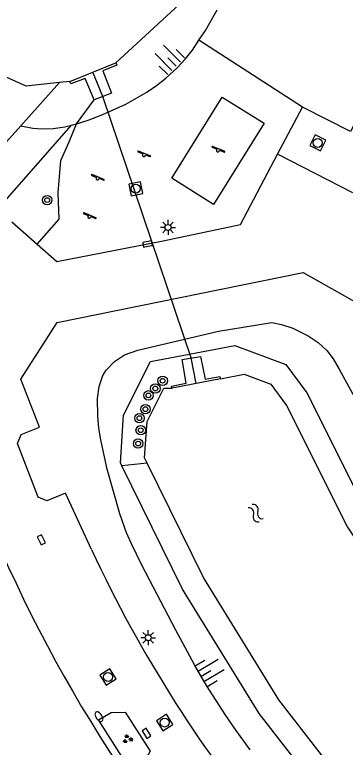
# Model space of a CAD drawing. Extents: x 126000 to 131009, y 393000 to 395500.
# Drawn here: x 130455.1 to 130482.9, y 394946.8 to 395008.4 of the extents above; entities that cross this region are included whole.
import ezdxf

# ---------------------------------------------------------------- set-up
doc = ezdxf.new("R2010")
doc.units = 0
for name, color, linetype in [('gg-knt-BGT kruinlijn', 7, 'Continuous'), ('gg-knt-verharding', 7, 'Continuous'), ('gg-knt-verharding nz', 7, 'Continuous'), ('gg-kntw-beschoeiing', 7, 'Continuous'), ('gg-kwrk-duiker nz buis', 7, 'Continuous'), ('gg-kwrk-uitstroombak niveau min 01', 7, 'Continuous'), ('gt-grn-groengrens', 7, 'Continuous'), ('gt-symb-boom', 7, 'Continuous'), ('gt-symb-brandkraan', 7, 'Continuous'), ('gt-symb-groenvak', 7, 'Continuous'), ('gt-symb-kolk', 7, 'Continuous'), ('gt-symb-lichtmast', 7, 'Continuous'), ('gt-symb-rioolschacht', 7, 'Continuous'), ('gt-symb-speelvoorziening', 7, 'Continuous'), ('gt-symb-talud symbool', 7, 'Continuous'), ('gt-symb-watersymbool', 7, 'Continuous')]:
    doc.layers.add(name, color=color, linetype=linetype)

# ---------------------------------------------------------------- blocks, each defined once
blk = doc.blocks.new('gt0-WA')
at = {"layer": 'gt-symb-watersymbool'}
for centre, start, end in [((-0.323, 0.022), 28.07249, 151.92751), ((0.427, 0.422), 208.07248, 331.92751), ((-0.323, -0.428), 28.07249, 151.92751), ((0.427, -0.028), 208.07248, 331.92751)]:
    blk.add_arc(centre, 0.425, start, end, dxfattribs=at)
blk = doc.blocks.new('gt0-BOOM')
at = {"layer": 'gt-symb-boom'}
for radius in [0.4, 0.2]:
    blk.add_circle((0, 0), radius, dxfattribs=at)
blk = doc.blocks.new('gt0-KOLK')
at = {"layer": 'gt-symb-kolk'}
blk.add_lwpolyline([(0, 0), (0.375, 0), (0.375, 0.4), (-0.375, 0.4), (-0.375, 0), (0, 0)], dxfattribs=at)
blk = doc.blocks.new('gt0-LMAST')
at = {"layer": 'gt-symb-lichtmast'}
for p, q in [((-0.005, 0.246), (-0.005, 0.621)), ((-0.182, 0.173), (-0.447, 0.438)), ((0.172, 0.173), (0.437, 0.438)), ((-0.255, -0.004), (-0.63, -0.004)), ((-0.182, -0.181), (-0.447, -0.446)), ((-0.005, -0.254), (-0.005, -0.629)), ((0.437, -0.446), (0.172, -0.181)), ((0.245, -0.004), (0.62, -0.004))]:
    blk.add_line(p, q, dxfattribs=at)
blk.add_circle((-0.005, -0.004), 0.25, dxfattribs=at)
blk = doc.blocks.new('gt0-SV')
at = {"layer": 'gt-symb-speelvoorziening'}
for p, q in [((-0.477, 0.255), (-0.08, 0.096)), ((0.542, -0.076), (-0.449, 0.324)), ((0.125, 0.014), (0.515, -0.143))]:
    blk.add_line(p, q, dxfattribs=at)
for centre, radius, start, end in [((-0.466, 0.291), 0.0369, 63.6251, 252.66016), ((-0.002, -0.005), 0.128, 127.68665, 8.59861), ((0.531, -0.111), 0.0363, 243.50852, 72.54358)]:
    blk.add_arc(centre, radius, start, end, dxfattribs=at)
blk = doc.blocks.new('gt0-BR')
at = {"layer": 'gt-symb-brandkraan'}
for centre, radius, start, end in [((-0.244, 0), 0.206, 107.56694, 252.43307), ((0.599, -2.664), 3, 106.89205, 107.56694), ((0, -0.691), 0.938, 73.10799, 106.89205), ((-0.599, -2.664), 3, 72.43309, 73.10799), ((0.244, 0), 0.206, 287.56695, 72.43309), ((0.599, 2.664), 3, 252.43307, 253.10797), ((0, 0.691), 0.938, 253.10797, 286.89206), ((-0.599, 2.664), 3, 286.89206, 287.56695)]:
    blk.add_arc(centre, radius, start, end, dxfattribs=at)
blk = doc.blocks.new('gt0-RS')
at = {"layer": 'gt-symb-rioolschacht'}
blk.add_lwpolyline([(-0.5, -0.5), (0.5, -0.5), (0.5, 0.5), (-0.5, 0.5)], close=True, dxfattribs=at)
blk.add_circle((0, 0), 0.375, dxfattribs=at)
blk = doc.blocks.new('gt0-GRVAK')
at = {"layer": 'gt-symb-groenvak'}
for p, q in [((-0.11, 0.189), (-0.228, 0.24)), ((-0.182, 0.153), (0.088, 0.153)), ((-0.091, 0.211), (-0.156, 0.322)), ((-0.047, 0.214), (-0.047, 0.393)), ((-0.004, 0.211), (0.061, 0.322)), ((0.015, 0.189), (0.133, 0.24)), ((0.262, -0.052), (0.197, 0.059)), ((0.305, -0.049), (0.305, 0.13)), ((0.349, -0.052), (0.414, 0.059)), ((-0.245, -0.228), (-0.363, -0.177)), ((-0.318, -0.264), (-0.047, -0.264)), ((-0.226, -0.206), (-0.291, -0.095)), ((-0.183, -0.203), (-0.183, -0.024)), ((-0.139, -0.206), (-0.074, -0.095)), ((-0.12, -0.228), (-0.002, -0.177)), ((0.243, -0.074), (0.125, -0.023)), ((0.17, -0.11), (0.441, -0.11)), ((0.368, -0.074), (0.486, -0.023))]:
    blk.add_line(p, q, dxfattribs=at)
blk = doc.blocks.new('gt0-TALUD_1')
at = {"layer": 'gt-symb-talud symbool'}
for p, q in [((-1, -1), (-1, 0)), ((-0.5, -2), (-0.5, 0)), ((0, -1), (0, 0)), ((0.5, -2), (0.5, 0)), ((1, -1), (1, 0))]:
    blk.add_line(p, q, dxfattribs=at)

msp = doc.modelspace()

# ---------------------------------------------------------------- linework, layer by layer
at = {"layer": 'gg-knt-BGT kruinlijn'}
msp.add_line((130459.9, 394999.113), (130460.32, 394999.214), dxfattribs=at)
for points in [[(130470.586, 395006.241), (130471.134, 395007.063), (130472.133, 395008.811)], [(130462.524, 395000), (130464.448, 395000.882), (130466.21, 395001.883), (130467.037, 395002.445), (130467.819, 395003.052), (130468.773, 395003.928), (130469.431, 395004.65), (130470.037, 395005.418), (130470.586, 395006.241)], [(130460.32, 394999.214), (130461.292, 394999.524), (130462.524, 395000)], [(130455.635, 394999.064), (130456.634, 394998.871), (130457.377, 394998.808), (130458.36, 394998.837), (130459.342, 394998.979), (130459.9, 394999.113)], [(130474.904, 394946.648), (130473.711, 394948.252), (130472.835, 394949.507), (130471.231, 394952.042), (130470.227, 394953.775), (130468.643, 394956.699), (130465.803, 394962.146), (130464.915, 394963.939), (130464.519, 394964.855), (130463.945, 394966.462), (130462.879, 394970.226), (130462.34, 394972.672), (130462.189, 394973.657), (130462.092, 394974.653), (130462.077, 394976.143), (130462.205, 394977.149), (130462.533, 394978.088), (130462.802, 394978.525), (130463.499, 394979.265), (130464.353, 394979.818), (130465.452, 394980.21), (130472.227, 394981.801), (130476.703, 394982.522), (130477.524, 394982.369), (130478.475, 394982.056), (130479.757, 394981.424), (130480.589, 394980.855), (130481.317, 394980.174), (130481.854, 394979.48), (130482.373, 394978.622), (130484.767, 394974.219)]]:
    msp.add_lwpolyline(points, dxfattribs=at)
at = {"layer": 'gg-knt-verharding'}
for p, q in [((130477.199, 394996.668), (130479.293, 395000.633)), ((130454.882, 394991), (130457.015, 394989.111))]:
    msp.add_line(p, q, dxfattribs=at)
for points in [[(130471.812, 394992.453), (130468.307, 394994.651), (130472.54, 395001.46), (130476.069, 394999.274), (130471.812, 394992.453)], [(130485.926, 394998.11), (130483.69, 394999.29), (130483.303, 394998.582), (130479.293, 395000.633)], [(130467.457, 394989.374), (130474.084, 394990.773), (130477.199, 394996.668)], [(130457.015, 394989.111), (130458.66, 394987.654), (130467.457, 394989.374)], [(130461.574, 394963.462), (130459.38, 394968.208), (130457.804, 394967.551), (130457.087, 394967.861), (130455.351, 394972.368), (130455.653, 394973.117), (130457.21, 394973.737), (130455.629, 394977.766), (130458.694, 394982.531), (130479.355, 394986.73), (130485.198, 394983.441)], [(130462.153, 394949.162), (130463.214, 394949.771), (130464.382, 394949.793), (130466.497, 394946.517), (130465.976, 394945.566), (130464.906, 394944.835), (130462.153, 394949.162)]]:
    msp.add_lwpolyline(points, dxfattribs=at)
for centre, radius, start, end in [((130565.002, 395012.359), 121.352, 198.98191, 221.18932), ((130560.151, 395009.047), 108.606, 204.81725, 220.27467)]:
    msp.add_arc(centre, radius, start, end, dxfattribs=at)
at = {"layer": 'gg-knt-verharding nz'}
msp.add_line((130483.519, 394993.422), (130477.199, 394996.668), dxfattribs=at)
at = {"layer": 'gg-kntw-beschoeiing'}
msp.add_line((130459.758, 395002.78), (130458.891, 395002.691), dxfattribs=at)
for points in [[(130458.891, 395002.691), (130456.071, 395002.4), (130451.331, 395004.515), (130447.458, 395008.022), (130445.383, 395012.561), (130445.209, 395016.983), (130446.693, 395021.735)], [(130471.22, 395012.418), (130469.992, 395010.263), (130463.625, 395004.346)], [(130472.391, 394977.803), (130474.386, 394978.186), (130476.629, 394977.352), (130477.943, 394975.564), (130483.065, 394965.347), (130490.699, 394953.982), (130509.459, 394932.769)], [(130466.246, 394970.708), (130466.028, 394971.152), (130466.233, 394974.219), (130467.646, 394977.028), (130468.342, 394977.024)], [(130469.476, 394868.364), (130466.358, 394871.216), (130467.37, 394874.484), (130477.19, 394890.739), (130481.298, 394895.963), (130495.638, 394909.376), (130500.078, 394914.993), (130500.963, 394921.013), (130498.382, 394927.633), (130484.059, 394942.096), (130477.29, 394950.837), (130470.963, 394961.105), (130466.246, 394970.708)]]:
    msp.add_lwpolyline(points, dxfattribs=at)
at = {"layer": 'gg-kwrk-duiker nz buis'}
msp.add_lwpolyline([(130470.367, 394977.414), (130469.944, 394979.558), (130462.514, 395001.52), (130461.692, 395003.563)], dxfattribs=at)
at = {"layer": 'gg-kwrk-uitstroombak niveau min 01'}
for p, q in [((130459.758, 395002.78), (130463.625, 395004.346)), ((130472.391, 394977.803), (130468.342, 394977.024))]:
    msp.add_line(p, q, dxfattribs=at)
for points in [[(130463.625, 395004.346), (130463.682, 395004.158), (130462.517, 395003.666), (130463.249, 395001.799), (130461.779, 395001.241)], [(130461.779, 395001.241), (130461.042, 395003.044), (130459.847, 395002.59), (130459.758, 395002.78)], [(130468.342, 394977.024), (130468.298, 394977.181), (130469.515, 394977.451), (130469.18, 394979.426), (130470.708, 394979.689), (130471.113, 394977.776), (130472.333, 394977.99), (130472.391, 394977.803)]]:
    msp.add_lwpolyline(points, dxfattribs=at)
at = {"layer": 'gt-grn-groengrens'}
for p, q in [((130479.293, 395000.633), (130470.586, 395006.241)), ((130458.891, 395002.691), (130455.635, 394999.064)), ((130460.32, 394999.214), (130461.779, 395001.241)), ((130455.635, 394999.064), (130452.145, 394995.178)), ((130453.677, 394992.067), (130459.9, 394999.113)), ((130466.246, 394970.708), (130464.128, 394970.483))]:
    msp.add_line(p, q, dxfattribs=at)
for points in [[(130457.015, 394989.111), (130458.856, 394991.222), (130458.771, 394993.417), (130458.982, 394996.154), (130459.684, 394997.698), (130460.32, 394999.214)], [(130464.128, 394970.483), (130463.997, 394970.751), (130464.264, 394974.756), (130466.523, 394979.247), (130473.608, 394980.609), (130477.887, 394979.018), (130479.655, 394976.612), (130484.796, 394966.357), (130492.285, 394955.207), (130511.216, 394933.8)], [(130482.241, 394867.201), (130477.361, 394863.507), (130472.733, 394863.612), (130467.892, 394866.119), (130464.144, 394870.826), (130465.532, 394875.309), (130475.542, 394891.878), (130479.82, 394897.319), (130494.162, 394910.734), (130498.177, 394915.813), (130498.907, 394920.78), (130496.669, 394926.52), (130482.552, 394940.775), (130475.643, 394949.697), (130469.21, 394960.137), (130464.128, 394970.483)]]:
    msp.add_lwpolyline(points, dxfattribs=at)

# ---------------------------------------------------------------- block references
at = {"layer": 'gt-symb-boom'}
for p in [(130457.845, 394992.814), (130467.542, 394977.639), (130466.928, 394976.989), (130466.351, 394976.411), (130466.098, 394975.256), (130465.593, 394974.497), (130465.702, 394973.486), (130465.485, 394972.367)]:
    msp.add_blockref('gt0-BOOM', p, dxfattribs=at)
at = {"layer": 'gt-symb-brandkraan', "rotation": -56.087487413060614}
msp.add_blockref('gt0-BR', (130462.197, 394949.419), dxfattribs=at)
at = {"layer": 'gt-symb-groenvak'}
msp.add_blockref('gt0-GRVAK', (130464.591, 394947.543), dxfattribs=at)
at = {"layer": 'gt-symb-kolk'}
for p, rotation in [((130466.311, 394988.944), 11.073871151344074), ((130457.176, 394964.199), -65.17685962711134), ((130466.011, 394947.912), -57.5332005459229)]:
    msp.add_blockref('gt0-KOLK', p, dxfattribs=dict(at, rotation=rotation))
at = {"layer": 'gt-symb-lichtmast'}
for p in [(130468, 394990.525), (130466.334, 394956.056)]:
    msp.add_blockref('gt0-LMAST', p, dxfattribs=at)
at = {"layer": 'gt-symb-rioolschacht'}
for p, rotation in [((130480.565, 394997.623), -27.077751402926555), ((130465.285, 394993.773), -78.40926317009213), ((130462.961, 394952.758), -57.53320054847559), ((130467.707, 394948.928), -57.53320054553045)]:
    msp.add_blockref('gt0-RS', p, dxfattribs=dict(at, rotation=rotation))
at = {"layer": 'gt-symb-speelvoorziening'}
for p in [(130465.965, 394996.609), (130472.186, 394996.997), (130462.075, 394994.633), (130461.389, 394991.415)]:
    msp.add_blockref('gt0-SV', p, dxfattribs=at)
at = {"layer": 'gt-symb-talud symbool'}
for p, xscale, yscale, rotation in [((130468.678, 395004.064), 1.0005683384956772, 1.0005683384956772, -135.2834397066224), ((130470.737, 394952.77), 0.9996664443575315, 0.9996664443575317, 120.87529168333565)]:
    msp.add_blockref('gt0-TALUD_1', p, dxfattribs=dict(at, xscale=xscale, yscale=yscale, rotation=rotation))
at = {"layer": 'gt-symb-watersymbool', "rotation": -52.2707301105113}
msp.add_blockref('gt0-WA', (130475.323, 394966.556), dxfattribs=at)

doc.saveas('drawing.dxf')
